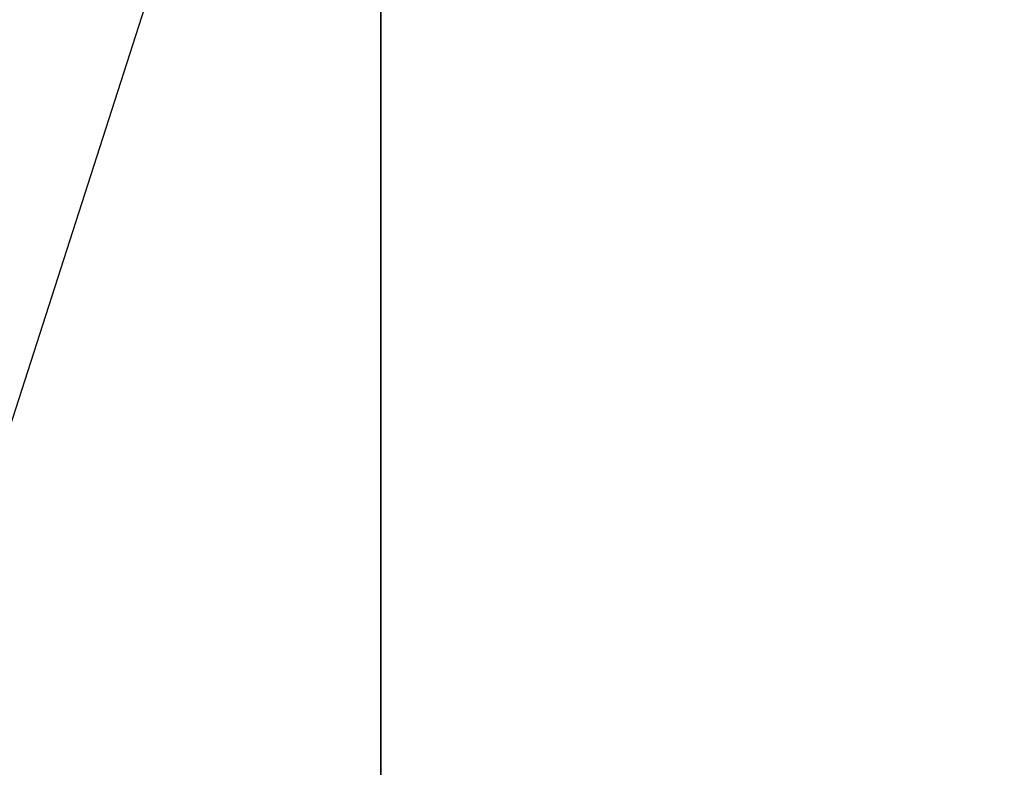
# Model space of a CAD drawing. Extents: x 0 to 80, y 0 to 80.
# Tile 456 of 656: x 9.281765 to 9.281925, y 35.422039 to 35.42216. Entities that reach past the tile are written whole.
import ezdxf

# ---------------------------------------------------------------- set-up
doc = ezdxf.new("R2010")
doc.units = 0
doc.header["$LTSCALE"] = 25.4
doc.layers.get('0').update_dxf_attribs({"color": 13, "linetype": 'CONTINUOUS'})

# ---------------------------------------------------------------- blocks, each defined once
blk = doc.blocks.new('ORBIT-I-KINKIET-20-7806-78')
at = {"color": 7}
for q in [(25.63910866, 35.64608002, 302.80932617), (25.67843819, 35.64608002, 302.75234985)]:
    blk.add_line((25.67843819, 35.76836014, 302.75234985), q, dxfattribs=at)
mesh = blk.add_polyface(dxfattribs=at)
corners = [(25.93508911, 35.76836014, 344.92849731), (25.20296288, 35.64608002, 344.54324341), (25.93508911, 35.64608002, 344.92849731)]
mesh.append_faces([[corners[k] for k in face] for face in [(0, 1, 2)]], dxfattribs={"color": 7})
mesh = blk.add_polyface(dxfattribs=at)
corners = [(25.93508911, 35.76836014, 344.92849731), (25.20296288, 35.76836014, 344.54324341), (25.20296288, 35.64608002, 344.54324341)]
mesh.append_faces([[corners[k] for k in face] for face in [(0, 1, 2)]], dxfattribs={"color": 7})
mesh = blk.add_polyface(dxfattribs=at)
corners = [(26.40274239, 35.64608002, 302.38388062), (25.67843819, 35.76836014, 302.75234985), (26.40274239, 35.76836014, 302.38388062)]
mesh.append_faces([[corners[k] for k in face] for face in [(0, 1, 2)]], dxfattribs={"color": 7})
mesh = blk.add_polyface(dxfattribs=at)
corners = [(26.40274239, 35.64608002, 302.38388062), (25.67843819, 35.64608002, 302.75234985), (25.67843819, 35.76836014, 302.75234985)]
mesh.append_faces([[corners[k] for k in face] for face in [(0, 1, 2)]], dxfattribs={"color": 7})

msp = doc.modelspace()

# ---------------------------------------------------------------- block references
at = {"color": 0}
msp.add_blockref('ORBIT-I-KINKIET-20-7806-78', (-16.39661407, -0.34607825, -57.5), dxfattribs=at)

doc.saveas('drawing.dxf')
